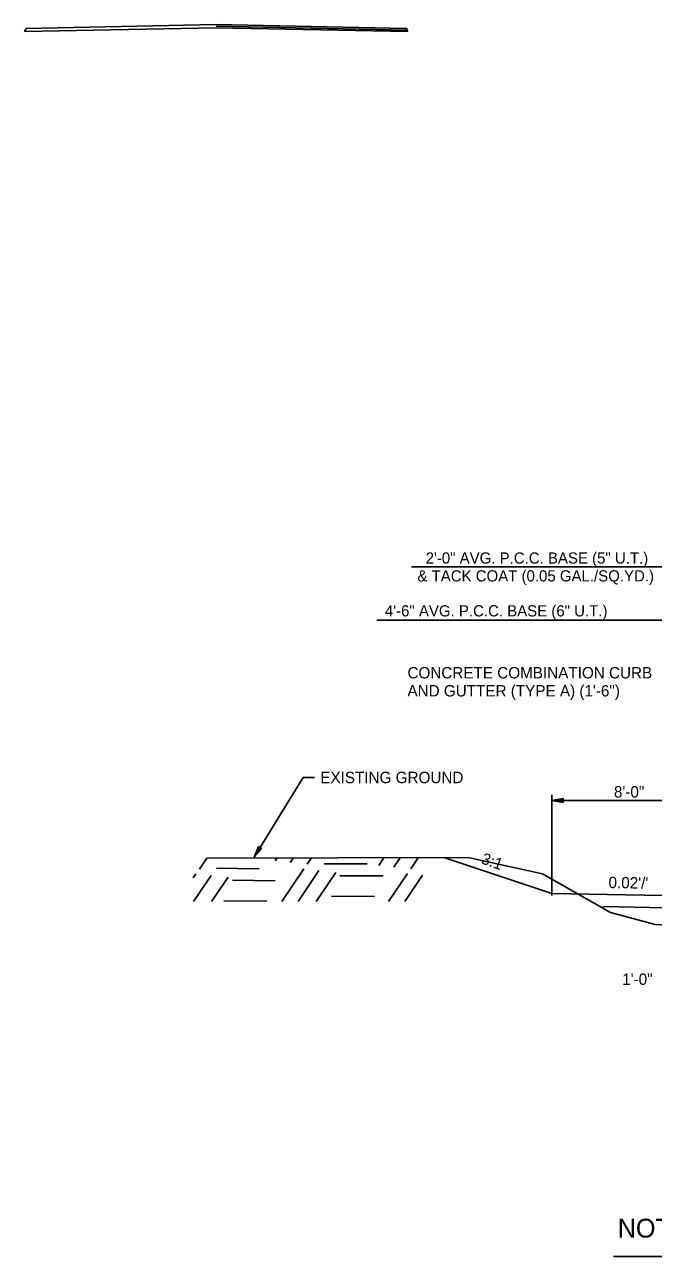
# Model space of a CAD drawing. Extents: x 1001270 to 1003428, y 1840152 to 1842912.
# Drawn here: x 1001301.7 to 1001334.8, y 1841180.2 to 1841245 of the extents above; entities that cross this region are included whole.
import ezdxf

# ---------------------------------------------------------------- set-up
doc = ezdxf.new("R2010")
doc.units = 0
doc.layers.add('19', color=7, linetype='Continuous')
doc.layers.add('20', color=7, linetype='Continuous')

msp = doc.modelspace()

# ---------------------------------------------------------------- linework, layer by layer
at = {"layer": '19'}
for p, q in [((1001301.814, 1841244.826), (1001301.731, 1841244.658)), ((1001321.814, 1841244.825), (1001311.814, 1841245.026)), ((1001321.856, 1841244.741), (1001311.814, 1841244.942)), ((1001321.897, 1841244.657), (1001311.814, 1841244.859)), ((1001321.897, 1841244.657), (1001321.814, 1841244.825)), ((1001321.897, 1841244.657), (1001321.814, 1841244.825)), ((1001321.814, 1841244.825), (1001321.856, 1841244.825)), ((1001321.856, 1841244.825), (1001321.856, 1841244.741)), ((1001338.983, 1841216.47), (1001322.086, 1841216.47)), ((1001336.484, 1841213.67), (1001320.267, 1841213.67)), ((1001329.484, 1841199.176), (1001329.484, 1841204.467)), ((1001330.084, 1841204.272), (1001329.484, 1841204.167)), ((1001329.484, 1841204.167), (1001338.984, 1841204.167)), ((1001329.484, 1841204.167), (1001330.084, 1841204.062)), ((1001330.084, 1841204.217), (1001329.644, 1841204.182)), ((1001329.644, 1841204.152), (1001330.084, 1841204.112)), ((1001330.084, 1841204.062), (1001330.084, 1841204.272)), ((1001313.81, 1841201.186), (1001314.033, 1841201.753)), ((1001314.211, 1841201.643), (1001313.81, 1841201.186)), ((1001313.883, 1841201.327), (1001314.076, 1841201.721)), ((1001314.17, 1841201.665), (1001313.906, 1841201.316)), ((1001314.033, 1841201.753), (1001314.211, 1841201.643)), ((1001310.934, 1841200.562), (1001311.326, 1841201.145)), ((1001311.823, 1841200.602), (1001314.082, 1841200.58)), ((1001314.919, 1841200.997), (1001315.025, 1841201.147)), ((1001315.714, 1841200.905), (1001315.88, 1841201.149)), ((1001316.61, 1841200.813), (1001316.835, 1841201.151)), ((1001317.497, 1841200.842), (1001319.758, 1841200.83)), ((1001320.374, 1841200.757), (1001320.635, 1841201.152)), ((1001321.168, 1841200.665), (1001321.5, 1841201.154)), ((1001322.064, 1841200.573), (1001322.444, 1841201.147)), ((1001329.477, 1841199.283), (1001323.799, 1841201.175)), ((1001310.594, 1841200.095), (1001310.748, 1841200.32)), ((1001310.617, 1841198.846), (1001311.543, 1841200.228)), ((1001311.572, 1841198.848), (1001312.438, 1841200.136)), ((1001312.663, 1841199.972), (1001314.922, 1841199.951)), ((1001315.271, 1841198.849), (1001316.424, 1841200.57)), ((1001316.126, 1841198.852), (1001317.219, 1841200.479)), ((1001317.081, 1841198.854), (1001318.114, 1841200.386)), ((1001318.327, 1841200.214), (1001320.598, 1841200.201)), ((1001320.882, 1841198.855), (1001321.878, 1841200.331)), ((1001321.736, 1841198.858), (1001322.673, 1841200.239)), ((1001312.21, 1841198.893), (1001314.481, 1841198.88)), ((1001317.885, 1841199.143), (1001320.145, 1841199.122)), ((1001329.474, 1841199.284), (1001337.474, 1841199.123)), ((1001332.72, 1841180.169), (1001368.945, 1841180.169))]:
    msp.add_line(p, q, dxfattribs=at)
for points in [[(1001301.731, 1841244.658), (1001306.272, 1841244.749), (1001311.814, 1841244.859)], [(1001311.814, 1841245.026), (1001301.814, 1841244.826)], [(1001321.814, 1841244.825), (1001311.814, 1841245.026)], [(1001311.814, 1841244.859), (1001321.897, 1841244.657)], [(1001316.992, 1841205.385), (1001316.392, 1841205.385), (1001313.81, 1841201.186)], [(1001311.326, 1841201.145), (1001325.074, 1841201.178), (1001328.989, 1841200.31)], [(1001328.989, 1841200.31), (1001332.565, 1841198.276), (1001334.924, 1841197.639), (1001336.5, 1841197.555), (1001339.205, 1841197.826), (1001350.972, 1841198), (1001362.984, 1841197.659), (1001367.173, 1841197.123), (1001372.054, 1841196.875), (1001376.14, 1841196.662), (1001380.854, 1841196.492), (1001390.359, 1841196.552)]]:
    msp.add_lwpolyline(points, dxfattribs=at)
at = {"layer": '20'}
msp.add_line((1001332.172, 1841198.587), (1001335.442, 1841198.521), dxfattribs=at)

# ---------------------------------------------------------------- texts
at = {"layer": '19'}
for s, height, p in [('2\'-0" AVG. P.C.C. BASE (5" U.T.)', 0.59001, (1001322.838, 1841216.646)), ('& TACK COAT (0.05 GAL./SQ.YD.)', 0.59001, (1001322.406, 1841215.706)), ('4\'-6" AVG. P.C.C. BASE (6" U.T.)', 0.59001, (1001320.694, 1841213.865)), ('EXISTING GROUND', 0.6, (1001317.292, 1841205.085))]:
    msp.add_text(s, height=height, dxfattribs=at).set_placement(p)
for s, height, rotation, p in [('CONCRETE COMBINATION CURB', 0.6, 360, (1001321.881, 1841210.6)), ('AND GUTTER (TYPE A) (1\'-6")', 0.6, 360, (1001321.881, 1841209.65)), ('8\'-0"', 0.6, 360, (1001332.748, 1841204.33)), ('3:1', 0.6, 340.49426, (1001325.718, 1841200.873)), ("0.02'/'", 0.6, 358.85806, (1001332.458, 1841199.565)), ('1\'-0"', 0.6, 360, (1001333.184, 1841194.464)), ('NOTCH AND WIDEN CURB AND GUTTER  SECTION ', 0.98999, 359.99538, (1001332.95, 1841181.16))]:
    msp.add_text(s, height=height, rotation=rotation, dxfattribs=at).set_placement(p)

doc.saveas('drawing.dxf')
